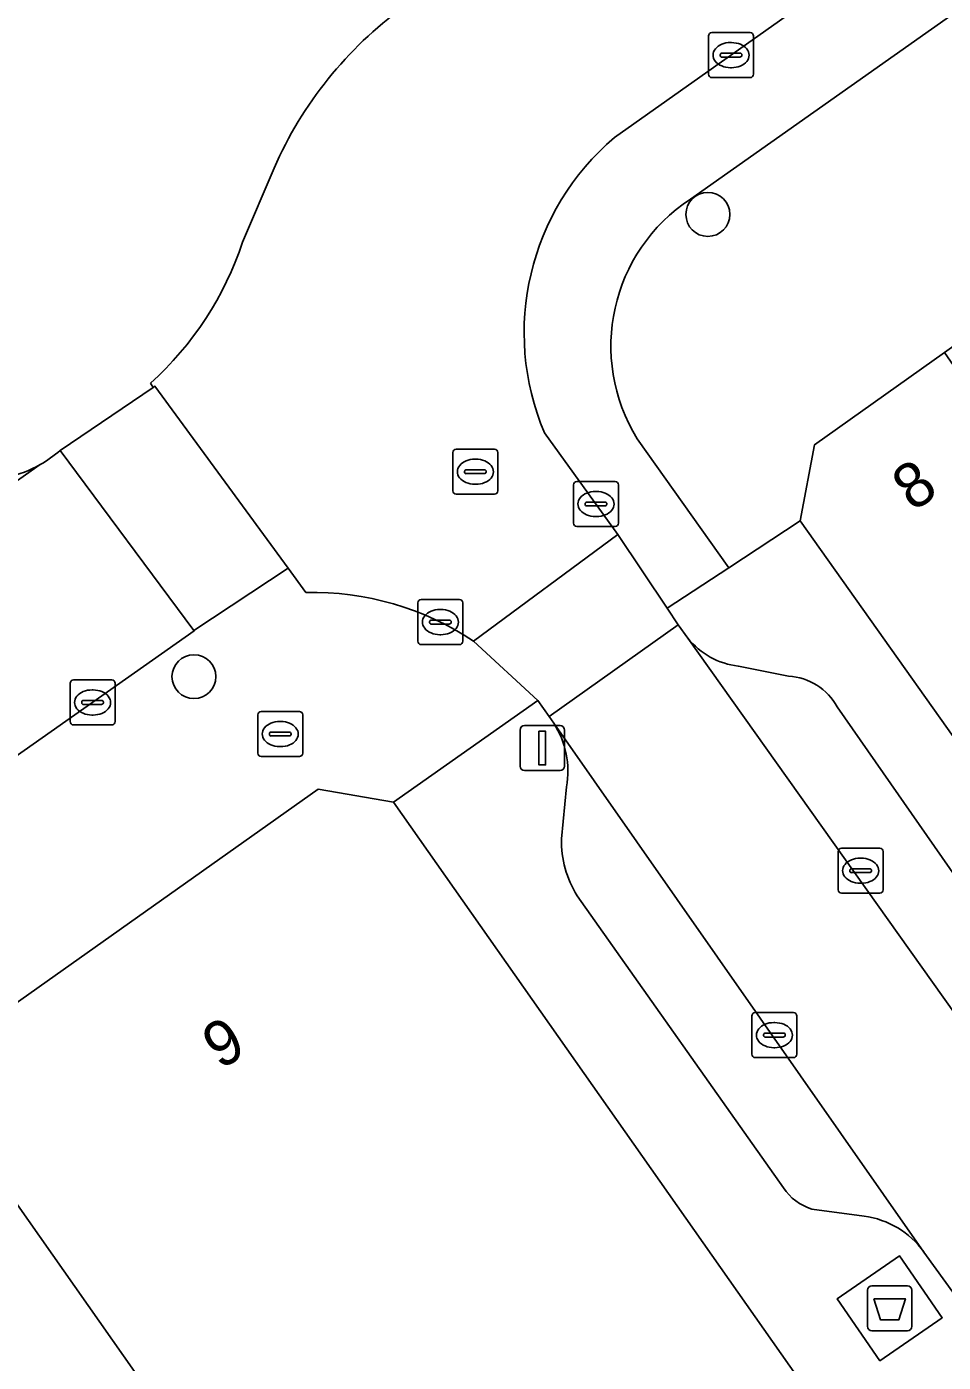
# Model space of a CAD drawing. Extents: x 160663 to 161506, y 382245 to 383291.
# Drawn here: x 160853.7 to 160874.1, y 383175.76 to 383205.46 of the extents above; entities that cross this region are included whole.
import ezdxf

# ---------------------------------------------------------------- set-up
doc = ezdxf.new("R2010")
doc.units = 0
for name, color, linetype in [('IMGEO_Afval_apart_plaats', 7, 'Continuous'), ('IMGEO_Boom', 7, 'Continuous'), ('IMGEO_Brandkraan', 7, 'Continuous'), ('IMGEO_Kolk', 7, 'Continuous'), ('IMGEO_Lichtmast', 7, 'Continuous'), ('IMGEO_Pand', 7, 'Continuous'), ('IMGEO_Pand_nummerreeks', 7, 'Continuous'), ('IMGEO_Parkeervlak_gesloten', 7, 'Continuous'), ('IMGEO_Parkeervlak_open', 7, 'Continuous'), ('IMGEO_Rijbaan_lokaal_gesloten', 7, 'Continuous'), ('IMGEO_Rijbaan_lokaal_open', 7, 'Continuous'), ('IMGEO_Rioolput', 7, 'Continuous'), ('IMGEO_Voetgangersgebied_open', 7, 'Continuous'), ('IMGEO_Voetpad_gesloten', 7, 'Continuous'), ('IMGEO_Voetpad_open', 7, 'Continuous')]:
    doc.layers.add(name, color=color, linetype=linetype)

msp = doc.modelspace()

# ---------------------------------------------------------------- linework, layer by layer
at = {"layer": 'IMGEO_Afval_apart_plaats'}
for p, q in [((160872.408, 383176.559), (160872.408, 383177.359)), ((160872.408, 383177.359), (160872.408, 383176.559)), ((160872.508, 383177.459), (160873.298, 383177.459)), ((160873.298, 383177.459), (160872.508, 383177.459)), ((160873.398, 383177.359), (160873.398, 383176.559)), ((160873.398, 383176.559), (160873.398, 383177.359)), ((160873.298, 383176.459), (160872.508, 383176.459)), ((160872.508, 383176.459), (160873.298, 383176.459))]:
    msp.add_line(p, q, dxfattribs=at)
msp.add_lwpolyline([(160872.551, 383177.173), (160873.255, 383177.173), (160873.106, 383176.703), (160872.7, 383176.703), (160872.551, 383177.173)], dxfattribs=at)
for centre, start, end in [((160872.508, 383177.359), 90, 180), ((160872.508, 383177.359), 90, 180), ((160873.298, 383177.359), 0, 90), ((160873.298, 383177.359), 360, 90), ((160872.508, 383176.559), 180, 270), ((160872.508, 383176.559), 180, 270), ((160873.298, 383176.559), 270, 0), ((160873.298, 383176.559), 270, 0)]:
    msp.add_arc(centre, 0.1, start, end, dxfattribs=at)
at = {"layer": 'IMGEO_Boom'}
for centre in [(160868.858, 383201.282), (160857.423, 383191.004)]:
    msp.add_circle(centre, 0.489, dxfattribs=at)
at = {"layer": 'IMGEO_Brandkraan'}
for p, q in [((160858.842, 383189.302), (160858.842, 383190.154)), ((160858.917, 383190.228), (160859.769, 383190.228)), ((160859.33, 383190.008), (160859.355, 383190.008)), ((160859.843, 383190.154), (160859.843, 383189.302)), ((160859.101, 383189.722), (160859.101, 383189.734)), ((160859.144, 383189.771), (160859.542, 383189.771)), ((160859.585, 383189.734), (160859.585, 383189.722)), ((160859.539, 383189.685), (160859.141, 383189.685)), ((160859.353, 383189.448), (160859.328, 383189.448)), ((160859.769, 383189.228), (160858.917, 383189.228))]:
    msp.add_line(p, q, dxfattribs=at)
for points in [[(160858.842, 383189.302), (160858.842, 383190.154)], [(160858.917, 383190.228), (160859.769, 383190.228)], [(160859.843, 383190.154), (160859.843, 383189.302)], [(160859.769, 383189.228), (160858.917, 383189.228)]]:
    msp.add_lwpolyline(points, dxfattribs=at)
for centre, radius, start, end in [((160858.919, 383190.152), 0.0765, 91.552, 178.448), ((160858.919, 383190.152), 0.0765, 91.552, 178.448), ((160859.767, 383190.152), 0.0765, 1.552, 88.448), ((160859.767, 383190.152), 0.0765, 1.552, 88.448), ((160859.141, 383189.731), 0.0403, 85.8775, 175.7526), ((160859.138, 383189.721), 0.0366, 178.938, 274.7102), ((160859.542, 383189.728), 0.043, 264.8664, 352.4533), ((160859.546, 383189.733), 0.0386, 1.7309, 96.639), ((160858.919, 383189.304), 0.0765, 181.552, 268.448), ((160858.919, 383189.304), 0.0765, 181.552, 268.448), ((160859.767, 383189.304), 0.0765, 271.552, 358.448), ((160859.767, 383189.304), 0.0765, 271.552, 358.448)]:
    msp.add_arc(centre, radius, start, end, dxfattribs=at)
for centre, major_axis, ratio, start_param, end_param in [((160859.329, 383189.728), (-0.387, 0.002), 0.722429, 4.712389, 7.853982), ((160859.354, 383189.728), (-0.39, 0.002), 0.717154, 1.570796, 4.712389)]:
    msp.add_ellipse(centre, major_axis=major_axis, ratio=ratio, start_param=start_param, end_param=end_param, dxfattribs=at)
at = {"layer": 'IMGEO_Kolk'}
for p, q in [((160868.873, 383204.398), (160868.873, 383205.25)), ((160868.948, 383205.324), (160869.8, 383205.324)), ((160869.874, 383205.25), (160869.874, 383204.398)), ((160869.175, 383204.867), (160869.573, 383204.867)), ((160869.361, 383205.104), (160869.386, 383205.104)), ((160869.132, 383204.818), (160869.132, 383204.83)), ((160869.57, 383204.781), (160869.172, 383204.781)), ((160869.616, 383204.83), (160869.616, 383204.818)), ((160869.8, 383204.324), (160868.948, 383204.324)), ((160869.384, 383204.544), (160869.359, 383204.544)), ((160865.868, 383194.417), (160865.868, 383195.269)), ((160865.943, 383195.343), (160866.795, 383195.343)), ((160866.356, 383195.123), (160866.381, 383195.123)), ((160866.869, 383195.269), (160866.869, 383194.417)), ((160866.127, 383194.837), (160866.127, 383194.849)), ((160866.565, 383194.8), (160866.167, 383194.8)), ((160866.17, 383194.886), (160866.568, 383194.886)), ((160866.611, 383194.849), (160866.611, 383194.837)), ((160866.379, 383194.563), (160866.354, 383194.563)), ((160866.795, 383194.343), (160865.943, 383194.343)), ((160862.481, 383192.717), (160863.333, 383192.717)), ((160862.406, 383191.791), (160862.406, 383192.643)), ((160862.894, 383192.497), (160862.919, 383192.497)), ((160863.407, 383192.643), (160863.407, 383191.791)), ((160862.665, 383192.211), (160862.665, 383192.223)), ((160863.103, 383192.174), (160862.705, 383192.174)), ((160862.708, 383192.26), (160863.106, 383192.26)), ((160863.149, 383192.223), (160863.149, 383192.211)), ((160862.917, 383191.937), (160862.892, 383191.937)), ((160863.333, 383191.717), (160862.481, 383191.717)), ((160854.742, 383190.93), (160855.594, 383190.93)), ((160854.667, 383190.004), (160854.667, 383190.856)), ((160855.155, 383190.71), (160855.18, 383190.71)), ((160855.668, 383190.856), (160855.668, 383190.004)), ((160854.926, 383190.424), (160854.926, 383190.436)), ((160855.364, 383190.387), (160854.966, 383190.387)), ((160854.969, 383190.473), (160855.367, 383190.473)), ((160855.41, 383190.436), (160855.41, 383190.424)), ((160855.178, 383190.15), (160855.153, 383190.15)), ((160855.594, 383189.93), (160854.742, 383189.93)), ((160871.757, 383186.263), (160871.757, 383187.115)), ((160871.832, 383187.189), (160872.684, 383187.189)), ((160872.758, 383187.115), (160872.758, 383186.263)), ((160872.245, 383186.969), (160872.27, 383186.969)), ((160872.016, 383186.683), (160872.016, 383186.695)), ((160872.454, 383186.646), (160872.056, 383186.646)), ((160872.059, 383186.732), (160872.457, 383186.732)), ((160872.5, 383186.695), (160872.5, 383186.683)), ((160872.684, 383186.189), (160871.832, 383186.189)), ((160872.268, 383186.409), (160872.243, 383186.409)), ((160869.913, 383183.533), (160870.765, 383183.533)), ((160869.838, 383182.607), (160869.838, 383183.459)), ((160870.326, 383183.313), (160870.351, 383183.313)), ((160870.839, 383183.459), (160870.839, 383182.607)), ((160870.097, 383183.027), (160870.097, 383183.039)), ((160870.535, 383182.99), (160870.137, 383182.99)), ((160870.14, 383183.076), (160870.538, 383183.076)), ((160870.581, 383183.039), (160870.581, 383183.027)), ((160870.349, 383182.753), (160870.324, 383182.753)), ((160870.765, 383182.533), (160869.913, 383182.533))]:
    msp.add_line(p, q, dxfattribs=at)
for points in [[(160868.873, 383204.398), (160868.873, 383205.25)], [(160868.948, 383205.324), (160869.8, 383205.324)], [(160869.874, 383205.25), (160869.874, 383204.398)], [(160869.8, 383204.324), (160868.948, 383204.324)], [(160865.868, 383194.417), (160865.868, 383195.269)], [(160865.943, 383195.343), (160866.795, 383195.343)], [(160866.869, 383195.269), (160866.869, 383194.417)], [(160866.795, 383194.343), (160865.943, 383194.343)], [(160862.481, 383192.717), (160863.333, 383192.717)], [(160862.406, 383191.791), (160862.406, 383192.643)], [(160863.407, 383192.643), (160863.407, 383191.791)], [(160863.333, 383191.717), (160862.481, 383191.717)], [(160854.742, 383190.93), (160855.594, 383190.93)], [(160854.667, 383190.004), (160854.667, 383190.856)], [(160855.668, 383190.856), (160855.668, 383190.004)], [(160855.594, 383189.93), (160854.742, 383189.93)], [(160871.757, 383186.263), (160871.757, 383187.115)], [(160871.832, 383187.189), (160872.684, 383187.189)], [(160872.758, 383187.115), (160872.758, 383186.263)], [(160872.684, 383186.189), (160871.832, 383186.189)], [(160869.913, 383183.533), (160870.765, 383183.533)], [(160869.838, 383182.607), (160869.838, 383183.459)], [(160870.839, 383183.459), (160870.839, 383182.607)], [(160870.765, 383182.533), (160869.913, 383182.533)]]:
    msp.add_lwpolyline(points, dxfattribs=at)
for centre, radius, start, end in [((160868.95, 383205.248), 0.0765, 91.552, 178.448), ((160868.95, 383205.248), 0.0765, 91.552, 178.448), ((160869.798, 383205.248), 0.0765, 1.552, 88.448), ((160869.798, 383205.248), 0.0765, 1.552, 88.448), ((160869.172, 383204.827), 0.0403, 85.8775, 175.7526), ((160869.577, 383204.829), 0.0386, 1.7309, 96.639), ((160869.169, 383204.817), 0.0366, 178.938, 274.7102), ((160869.573, 383204.824), 0.043, 264.8664, 352.4533), ((160868.95, 383204.4), 0.0765, 181.552, 268.448), ((160868.95, 383204.4), 0.0765, 181.552, 268.448), ((160869.798, 383204.4), 0.0765, 271.552, 358.448), ((160869.798, 383204.4), 0.0765, 271.552, 358.448), ((160865.945, 383195.267), 0.0765, 91.552, 178.448), ((160865.945, 383195.267), 0.0765, 91.552, 178.448), ((160866.793, 383195.267), 0.0765, 1.552, 88.448), ((160866.793, 383195.267), 0.0765, 1.552, 88.448), ((160866.167, 383194.846), 0.0403, 85.8775, 175.7526), ((160866.164, 383194.836), 0.0366, 178.938, 274.7102), ((160866.568, 383194.843), 0.043, 264.8664, 352.4533), ((160866.572, 383194.848), 0.0386, 1.7309, 96.639), ((160865.945, 383194.419), 0.0765, 181.552, 268.448), ((160865.945, 383194.419), 0.0765, 181.552, 268.448), ((160866.793, 383194.419), 0.0765, 271.552, 358.448), ((160866.793, 383194.419), 0.0765, 271.552, 358.448), ((160862.483, 383192.641), 0.0765, 91.552, 178.448), ((160862.483, 383192.641), 0.0765, 91.552, 178.448), ((160863.331, 383192.641), 0.0765, 1.552, 88.448), ((160863.331, 383192.641), 0.0765, 1.552, 88.448), ((160862.705, 383192.22), 0.0403, 85.8775, 175.7526), ((160862.702, 383192.21), 0.0366, 178.938, 274.7102), ((160863.106, 383192.217), 0.043, 264.8664, 352.4533), ((160863.11, 383192.222), 0.0386, 1.7309, 96.639), ((160862.483, 383191.793), 0.0765, 181.552, 268.448), ((160862.483, 383191.793), 0.0765, 181.552, 268.448), ((160863.331, 383191.793), 0.0765, 271.552, 358.448), ((160863.331, 383191.793), 0.0765, 271.552, 358.448), ((160854.744, 383190.854), 0.0765, 91.552, 178.448), ((160854.744, 383190.854), 0.0765, 91.552, 178.448), ((160855.592, 383190.854), 0.0765, 1.552, 88.448), ((160855.592, 383190.854), 0.0765, 1.552, 88.448), ((160854.966, 383190.433), 0.0403, 85.8775, 175.7526), ((160854.963, 383190.423), 0.0366, 178.938, 274.7102), ((160855.367, 383190.43), 0.043, 264.8664, 352.4533), ((160855.371, 383190.435), 0.0386, 1.7309, 96.639), ((160854.744, 383190.006), 0.0765, 181.552, 268.448), ((160854.744, 383190.006), 0.0765, 181.552, 268.448), ((160855.592, 383190.006), 0.0765, 271.552, 358.448), ((160855.592, 383190.006), 0.0765, 271.552, 358.448), ((160871.834, 383187.113), 0.0765, 91.552, 178.448), ((160871.834, 383187.113), 0.0765, 91.552, 178.448), ((160872.682, 383187.113), 0.0765, 1.552, 88.448), ((160872.682, 383187.113), 0.0765, 1.552, 88.448), ((160872.056, 383186.692), 0.0403, 85.8775, 175.7526), ((160872.053, 383186.682), 0.0366, 178.938, 274.7102), ((160872.457, 383186.689), 0.043, 264.8664, 352.4533), ((160872.461, 383186.694), 0.0386, 1.7309, 96.639), ((160871.834, 383186.265), 0.0765, 181.552, 268.448), ((160871.834, 383186.265), 0.0765, 181.552, 268.448), ((160872.682, 383186.265), 0.0765, 271.552, 358.448), ((160872.682, 383186.265), 0.0765, 271.552, 358.448), ((160869.915, 383183.457), 0.0765, 91.552, 178.448), ((160869.915, 383183.457), 0.0765, 91.552, 178.448), ((160870.763, 383183.457), 0.0765, 1.552, 88.448), ((160870.763, 383183.457), 0.0765, 1.552, 88.448), ((160870.137, 383183.036), 0.0403, 85.8775, 175.7526), ((160870.134, 383183.026), 0.0366, 178.938, 274.7102), ((160870.538, 383183.033), 0.043, 264.8664, 352.4533), ((160870.542, 383183.038), 0.0386, 1.7309, 96.639), ((160869.915, 383182.609), 0.0765, 181.552, 268.448), ((160869.915, 383182.609), 0.0765, 181.552, 268.448), ((160870.763, 383182.609), 0.0765, 271.552, 358.448), ((160870.763, 383182.609), 0.0765, 271.552, 358.448)]:
    msp.add_arc(centre, radius, start, end, dxfattribs=at)
for centre, major_axis, ratio, start_param, end_param in [((160869.36, 383204.824), (-0.387, 0.002), 0.722429, 4.712389, 7.853982), ((160869.385, 383204.824), (-0.39, 0.002), 0.717154, 1.570796, 4.712389), ((160866.355, 383194.843), (-0.387, 0.002), 0.722429, 4.712389, 7.853982), ((160866.38, 383194.843), (-0.39, 0.002), 0.717154, 1.570796, 4.712389), ((160862.893, 383192.217), (-0.387, 0.002), 0.722429, 4.712389, 7.853982), ((160862.918, 383192.217), (-0.39, 0.002), 0.717154, 1.570796, 4.712389), ((160855.154, 383190.43), (-0.387, 0.002), 0.722429, 4.712389, 7.853982), ((160855.179, 383190.43), (-0.39, 0.002), 0.717154, 1.570796, 4.712389), ((160872.244, 383186.689), (-0.387, 0.002), 0.722429, 4.712389, 7.853982), ((160872.269, 383186.689), (-0.39, 0.002), 0.717154, 1.570796, 4.712389), ((160870.325, 383183.033), (-0.387, 0.002), 0.722429, 4.712389, 7.853982), ((160870.35, 383183.033), (-0.39, 0.002), 0.717154, 1.570796, 4.712389)]:
    msp.add_ellipse(centre, major_axis=major_axis, ratio=ratio, start_param=start_param, end_param=end_param, dxfattribs=at)
at = {"layer": 'IMGEO_Lichtmast'}
for p, q in [((160864.678, 383189.016), (160864.678, 383189.816)), ((160864.678, 383189.816), (160864.678, 383189.016)), ((160864.778, 383189.916), (160865.568, 383189.916)), ((160865.568, 383189.916), (160864.778, 383189.916)), ((160865.668, 383189.816), (160865.668, 383189.016)), ((160865.668, 383189.016), (160865.668, 383189.816)), ((160865.568, 383188.916), (160864.778, 383188.916)), ((160864.778, 383188.916), (160865.568, 383188.916))]:
    msp.add_line(p, q, dxfattribs=at)
msp.add_lwpolyline([(160865.098, 383189.791), (160865.248, 383189.791), (160865.248, 383189.041), (160865.098, 383189.041), (160865.098, 383189.791)], dxfattribs=at)
for centre, start, end in [((160864.778, 383189.816), 90, 180), ((160864.778, 383189.816), 90, 180), ((160865.568, 383189.816), 0, 90), ((160865.568, 383189.816), 360, 90), ((160864.778, 383189.016), 180, 270), ((160864.778, 383189.016), 180, 270), ((160865.568, 383189.016), 270, 0), ((160865.568, 383189.016), 270, 0)]:
    msp.add_arc(centre, 0.1, start, end, dxfattribs=at)
at = {"layer": 'IMGEO_Pand'}
for points in [[(160874.121, 383198.214), (160871.231, 383196.161), (160870.911, 383194.467), (160876.033, 383187.247), (160879.888, 383189.901)], [(160856.165, 383169.45), (160858.185, 383166.581), (160870.875, 383175.395), (160861.86, 383188.217), (160860.186, 383188.504), (160851.374, 383182.272), (160859.003, 383171.423)], [(160851.374, 383182.272), (160846.479, 383178.81), (160851.626, 383171.582), (160853.654, 383173.016), (160856.165, 383169.45), (160859.003, 383171.423)]]:
    msp.add_lwpolyline(points, close=True, dxfattribs=at)
at = {"layer": 'IMGEO_Parkeervlak_gesloten'}
msp.add_lwpolyline([(160850.335, 383195.323), (160831.12, 383181.818), (160832.171, 383180.339), (160854.002, 383195.72)], dxfattribs=at)
msp.add_arc((160852.717, 383197.974), 2.595, 265.3205, 299.6885, dxfattribs=at)
at = {"layer": 'IMGEO_Parkeervlak_open'}
for points in [[(160884.681, 383213.054), (160868.471, 383201.622)], [(160867.288, 383196.289), (160869.328, 383193.426), (160870.911, 383194.467), (160871.231, 383196.161), (160874.121, 383198.214), (160877.486, 383200.604), (160877.389, 383200.742), (160878.762, 383201.673), (160883.48, 383204.873)], [(160868.41, 383191.859), (160882.534, 383172.02), (160883.679, 383170.601)], [(160870.654, 383191.012), (160869.536, 383191.236)], [(160882.945, 383174.384), (160877.264, 383182.408), (160871.736, 383190.331)], [(160873.665, 383178.211), (160865.429, 383189.971)], [(160865.713, 383188.554), (160865.603, 383187.398)], [(160865.951, 383186.13), (160870.541, 383179.639)], [(160871.169, 383179.167), (160872.335, 383179.007)]]:
    msp.add_lwpolyline(points, dxfattribs=at)
for centre, radius, start, end in [((160870.609, 383198.35), 3.908, 123.1587, 211.827), ((160869.745, 383192.944), 1.72, 219.0809, 263.0088), ((160870.594, 383189.717), 1.296, 28.2731, 87.3551), ((160863.764, 383188.9), 1.98, 349.9241, 32.7424), ((160867.845, 383187.332), 2.243, 178.3063, 212.3874), ((160871.51, 383180.275), 1.159, 213.259, 252.8845), ((160872.075, 383177.064), 1.961, 35.8173, 82.3819)]:
    msp.add_arc(centre, radius, start, end, dxfattribs=at)
at = {"layer": 'IMGEO_Rijbaan_lokaal_gesloten'}
for points in [[(160857.428, 383192.02), (160857.418, 383192.034), (160854.444, 383196.036)], [(160854.002, 383195.72), (160832.171, 383180.339), (160835.046, 383176.299), (160845.145, 383183.392), (160857.428, 383192.02)]]:
    msp.add_lwpolyline(points, dxfattribs=at)
msp.add_arc((160852.738, 383197.955), 2.567, 299.4878, 311.6366, dxfattribs=at)
at = {"layer": 'IMGEO_Rijbaan_lokaal_open'}
for points in [[(160866.778, 383202.989), (160882.758, 383214.289)], [(160859.207, 383202.313), (160858.506, 383200.666)], [(160856.459, 383197.53), (160856.517, 383197.435), (160856.554, 383197.46), (160859.518, 383193.414), (160859.913, 383192.875)], [(160863.644, 383191.794), (160866.858, 383194.166), (160865.222, 383196.427)]]:
    msp.add_lwpolyline(points, dxfattribs=at)
for points in [[(160856.554, 383197.46), (160856.517, 383197.435), (160854.444, 383196.036), (160857.418, 383192.034), (160859.518, 383193.414)], [(160873.665, 383178.211), (160874.8, 383176.645), (160877.188, 383173.351), (160877.474, 383172.957), (160878.623, 383171.333), (160886.809, 383161.208), (160888.973, 383158.612), (160891.657, 383160.884), (160891.486, 383161.087), (160885.111, 383168.826), (160883.679, 383170.601), (160882.534, 383172.02), (160868.41, 383191.859), (160868.2, 383192.154), (160865.325, 383190.118), (160865.429, 383189.971)]]:
    msp.add_lwpolyline(points, close=True, dxfattribs=at)
for centre, radius, start, end in [((160867.269, 383198.779), 8.803, 126.0798, 156.3279), ((160870.46, 383198.651), 5.69, 130.3177, 203.0028), ((160851.492, 383203.008), 7.395, 312.1986, 341.533), ((160860.067, 383186.427), 6.45, 56.3163, 91.3674)]:
    msp.add_arc(centre, radius, start, end, dxfattribs=at)
at = {"layer": 'IMGEO_Rioolput'}
for p, q in [((160863.184, 383195.135), (160863.184, 383195.987)), ((160863.259, 383196.061), (160864.111, 383196.061)), ((160864.185, 383195.987), (160864.185, 383195.135)), ((160863.672, 383195.841), (160863.697, 383195.841)), ((160863.443, 383195.555), (160863.443, 383195.567)), ((160863.881, 383195.518), (160863.483, 383195.518)), ((160863.486, 383195.604), (160863.884, 383195.604)), ((160863.927, 383195.567), (160863.927, 383195.555)), ((160864.111, 383195.061), (160863.259, 383195.061)), ((160863.695, 383195.281), (160863.67, 383195.281))]:
    msp.add_line(p, q, dxfattribs=at)
for points in [[(160863.184, 383195.135), (160863.184, 383195.987)], [(160863.259, 383196.061), (160864.111, 383196.061)], [(160864.185, 383195.987), (160864.185, 383195.135)], [(160864.111, 383195.061), (160863.259, 383195.061)]]:
    msp.add_lwpolyline(points, dxfattribs=at)
for centre, radius, start, end in [((160863.261, 383195.985), 0.0765, 91.552, 178.448), ((160863.261, 383195.985), 0.0765, 91.552, 178.448), ((160864.109, 383195.985), 0.0765, 1.552, 88.448), ((160864.109, 383195.985), 0.0765, 1.552, 88.448), ((160863.483, 383195.564), 0.0403, 85.8775, 175.7526), ((160863.48, 383195.554), 0.0366, 178.938, 274.7102), ((160863.884, 383195.561), 0.043, 264.8664, 352.4533), ((160863.888, 383195.566), 0.0386, 1.7309, 96.639), ((160863.261, 383195.137), 0.0765, 181.552, 268.448), ((160863.261, 383195.137), 0.0765, 181.552, 268.448), ((160864.109, 383195.137), 0.0765, 271.552, 358.448), ((160864.109, 383195.137), 0.0765, 271.552, 358.448)]:
    msp.add_arc(centre, radius, start, end, dxfattribs=at)
for centre, major_axis, ratio, start_param, end_param in [((160863.671, 383195.561), (-0.387, 0.002), 0.722429, 4.712389, 7.853982), ((160863.696, 383195.561), (-0.39, 0.002), 0.717154, 1.570796, 4.712389)]:
    msp.add_ellipse(centre, major_axis=major_axis, ratio=ratio, start_param=start_param, end_param=end_param, dxfattribs=at)
at = {"layer": 'IMGEO_Voetgangersgebied_open'}
for points in [[(160858.506, 383200.666), (160859.207, 383202.313)], [(160854.444, 383196.036), (160856.517, 383197.435), (160856.459, 383197.53)]]:
    msp.add_lwpolyline(points, dxfattribs=at)
for centre, radius, start, end in [((160867.269, 383198.779), 8.803, 126.0798, 156.3279), ((160851.492, 383203.008), 7.395, 312.1986, 341.533), ((160852.738, 383197.955), 2.567, 299.4878, 311.6366), ((160852.717, 383197.974), 2.595, 265.3205, 299.6885)]:
    msp.add_arc(centre, radius, start, end, dxfattribs=at)
at = {"layer": 'IMGEO_Voetpad_gesloten'}
msp.add_lwpolyline([(160873.119, 383178.127), (160871.734, 383177.167), (160872.686, 383175.792), (160874.072, 383176.751)], close=True, dxfattribs=at)
at = {"layer": 'IMGEO_Voetpad_open'}
for points in [[(160882.758, 383214.289), (160866.778, 383202.989)], [(160868.471, 383201.622), (160884.681, 383213.054)], [(160865.222, 383196.427), (160866.858, 383194.166), (160867.956, 383192.525), (160869.328, 383193.426), (160867.288, 383196.289)], [(160911.152, 383144.808), (160911.004, 383144.676), (160907.392, 383148.829), (160903.61, 383153.178), (160899.769, 383157.594), (160895.79, 383162.169), (160895.472, 383161.892), (160894.252, 383163.295), (160892.847, 383164.91), (160893.165, 383165.186), (160889.698, 383169.308), (160883.933, 383176.163), (160883.686, 383176.457), (160876.033, 383187.247), (160870.911, 383194.467), (160869.328, 383193.426), (160867.956, 383192.525), (160868.2, 383192.154), (160868.41, 383191.859)], [(160859.913, 383192.875), (160859.518, 383193.414), (160857.418, 383192.034), (160857.428, 383192.02), (160845.145, 383183.392)], [(160860.186, 383188.504), (160861.86, 383188.217), (160865.073, 383190.476), (160863.644, 383191.794)], [(160869.536, 383191.236), (160870.654, 383191.012)], [(160865.429, 383189.971), (160865.325, 383190.118), (160865.073, 383190.476), (160861.86, 383188.217), (160870.875, 383175.395)], [(160871.736, 383190.331), (160877.264, 383182.408), (160882.945, 383174.384)], [(160865.603, 383187.398), (160865.713, 383188.554)], [(160810.957, 383155.675), (160811.164, 383155.266), (160811.368, 383154.9), (160812.035, 383153.83), (160812.51, 383153.063), (160814.35, 383154.373), (160815.008, 383156.554), (160818.613, 383159.104), (160824.34, 383163.154), (160830.982, 383167.851), (160841.512, 383175.298), (160846.479, 383178.81), (160851.374, 383182.272), (160860.186, 383188.504)], [(160870.541, 383179.639), (160865.951, 383186.13)], [(160872.335, 383179.007), (160871.169, 383179.167)], [(160877.474, 383172.957), (160877.188, 383173.351), (160876.824, 383173.096), (160874.496, 383176.386), (160874.8, 383176.645), (160873.665, 383178.211)]]:
    msp.add_lwpolyline(points, dxfattribs=at)
for points in [[(160868.2, 383192.154), (160867.956, 383192.525), (160866.858, 383194.166), (160863.644, 383191.794), (160865.073, 383190.476), (160865.325, 383190.118)], [(160872.686, 383175.792), (160871.734, 383177.167), (160873.119, 383178.127), (160874.072, 383176.751)]]:
    msp.add_lwpolyline(points, close=True, dxfattribs=at)
for centre, radius, start, end in [((160870.46, 383198.651), 5.69, 130.3177, 203.0028), ((160870.609, 383198.35), 3.908, 123.1587, 211.827), ((160860.067, 383186.427), 6.45, 56.3163, 91.3674), ((160869.745, 383192.944), 1.72, 219.0809, 263.0088), ((160870.594, 383189.717), 1.296, 28.2731, 87.3551), ((160863.764, 383188.9), 1.98, 349.9241, 32.7424), ((160867.845, 383187.332), 2.243, 178.3063, 212.3874), ((160871.51, 383180.275), 1.159, 213.259, 252.8845), ((160872.075, 383177.064), 1.961, 35.8173, 82.3819)]:
    msp.add_arc(centre, radius, start, end, dxfattribs=at)

# ---------------------------------------------------------------- texts
at = {"layer": 'IMGEO_Pand_nummerreeks'}
for s, rotation, p in [('8', 35.1911, (160873.425, 383194.654)), ('9', 29.5506, (160857.995, 383182.255))]:
    msp.add_text(s, height=1, rotation=rotation, dxfattribs=at).set_placement(p)

doc.saveas('drawing.dxf')
